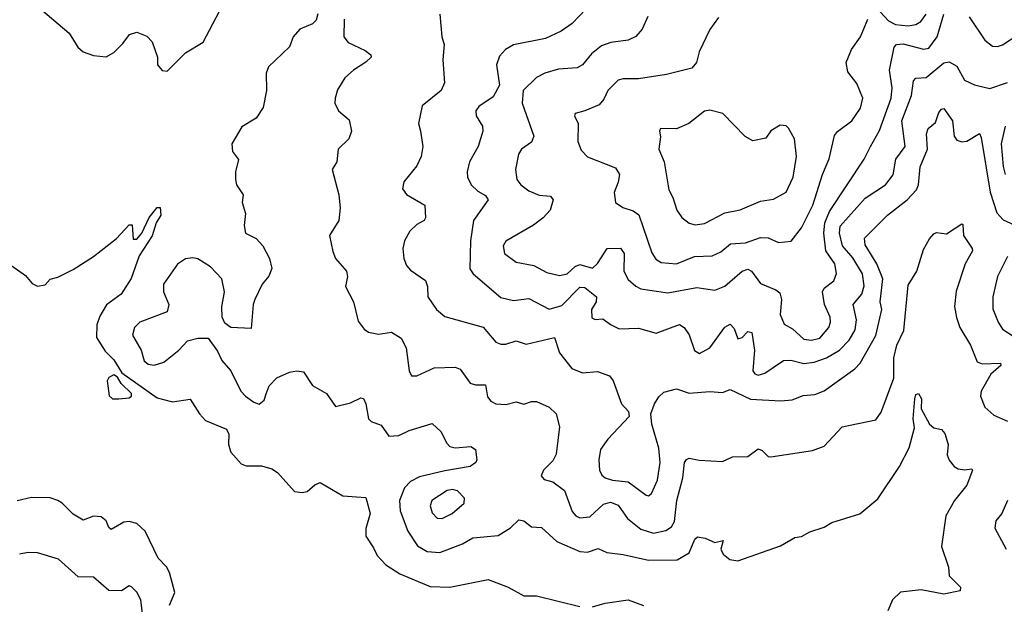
# Model space of a CAD drawing. Extents: x 1603745 to 1745082, y 385868 to 533966.
# Tile 266 of 646: x 1695826 to 1699692, y 424948 to 427243. Entities that reach past the tile are written whole.
import ezdxf

# ---------------------------------------------------------------- set-up
doc = ezdxf.new("R2010")
doc.units = 0

msp = doc.modelspace()

# ---------------------------------------------------------------- linework, layer by layer
at = {"layer": '0CON20XD'}
for points in [[(1695889.8, 427299.8), (1696019.7, 427189.7), (1696054.2, 427134.2), (1696075, 427116.2), (1696115, 427102), (1696165, 427096.7), (1696195.7, 427114.3), (1696231.2, 427148.8), (1696256.1, 427183.9), (1696285, 427193.3), (1696325, 427177.5), (1696346.1, 427156.1), (1696366.2, 427095), (1696366.7, 427065), (1696385, 427043.3), (1696405, 427040), (1696476.9, 427113.1), (1696545.7, 427155), (1696621.9, 427298.1)], [(1698049.4, 427285), (1697995, 427228.2), (1697952.4, 427197.6), (1697890.8, 427169.2), (1697765, 427143.4), (1697733.5, 427125), (1697709.3, 427099.3), (1697697.3, 427065), (1697710, 426985), (1697685, 426939.6), (1697628.3, 426901.7), (1697617.2, 426885), (1697617.7, 426865), (1697642.3, 426825), (1697643.8, 426805), (1697626.1, 426745), (1697591.8, 426685), (1697582.5, 426645), (1697583.8, 426625), (1697598.8, 426595), (1697625, 426569.6), (1697655, 426552.9), (1697665.5, 426535), (1697606.9, 426455), (1697595.4, 426375), (1697593.1, 426265), (1697605.7, 426245), (1697715, 426151.8), (1697765, 426140.8), (1697825, 426148.9), (1697905, 426106.8), (1697955, 426121.3), (1698025, 426192.2), (1698045, 426191), (1698090.7, 426155), (1698089.3, 426135), (1698071.2, 426105), (1698072.7, 426072.7), (1698085, 426065.8), (1698115, 426068), (1698145, 426045.8), (1698179.6, 426029.6), (1698255, 426031.8), (1698325, 426011.8), (1698416, 426046), (1698434.7, 426034.7), (1698455, 426005.7), (1698475, 425944.4), (1698495, 425932.9), (1698535, 425954.6), (1698595, 426036.4), (1698615, 426047.5), (1698631.2, 426031.2), (1698645, 425990.4), (1698662.2, 425995), (1698685, 426019.2), (1698700.5, 426015), (1698711.1, 425945), (1698704.4, 425865), (1698712.6, 425852.6), (1698725, 425847.7), (1698751.8, 425855), (1698825, 425905.4), (1698853.9, 425906.1), (1698905, 425893.5), (1698945, 425898.8), (1698994.2, 425915.8), (1699044.3, 425945.7), (1699083.3, 425985), (1699105.7, 426025), (1699111.2, 426065), (1699098.2, 426125), (1699132, 426165), (1699141.8, 426198.2), (1699134.8, 426245), (1699097.3, 426307.3)], [(1699205, 427273.3), (1699237.7, 427237.7), (1699264.2, 427224.2), (1699315, 427219), (1699345, 427223.5), (1699364.3, 427235.7), (1699385, 427264.4)], [(1696996.6, 427265), (1696989.4, 427240.6), (1696975, 427226.8), (1696925.7, 427205), (1696900, 427175), (1696885, 427136.2), (1696802.6, 427057.4), (1696793.2, 427033.2), (1696794.2, 426965), (1696781.7, 426898.3), (1696753.9, 426856.1), (1696698.3, 426821.7), (1696659.2, 426755), (1696661.2, 426725), (1696684.2, 426694.2), (1696672.9, 426645), (1696672.5, 426615), (1696677.5, 426595), (1696702.5, 426555), (1696698.8, 426525), (1696711.7, 426481.7), (1696707.1, 426435), (1696712, 426405), (1696753.8, 426383.8), (1696780.6, 426355), (1696806, 426305), (1696816.1, 426266.1), (1696804.2, 426235.8), (1696777.5, 426205), (1696749.2, 426145), (1696742, 426125), (1696735, 426030), (1696655, 426034), (1696631.1, 426051.1), (1696620, 426075), (1696619.4, 426115), (1696630, 426175), (1696618.9, 426225), (1696575, 426272.8), (1696525, 426303.6), (1696505, 426308.4), (1696476.3, 426303.7), (1696445, 426283.3), (1696389.6, 426205), (1696390, 426175), (1696411.4, 426125), (1696404.2, 426095.8), (1696297.1, 426055), (1696276, 426034), (1696268.5, 426005), (1696302.3, 425945), (1696313.8, 425903.8), (1696330.6, 425890.6), (1696353.1, 425886.9), (1696391.2, 425898.8), (1696450.8, 425945), (1696485, 425982.2), (1696525, 425992.2), (1696565, 425992.5), (1696602, 425942), (1696619.4, 425905), (1696654.4, 425865), (1696693.3, 425785), (1696711.9, 425765), (1696745, 425740.8), (1696765.9, 425734.1), (1696785, 425748.8), (1696794, 425774), (1696805.6, 425805), (1696835, 425836.9), (1696885, 425858.9), (1696914, 425864), (1696940, 425860), (1696975, 425806.7), (1697030, 425775), (1697065, 425724), (1697125, 425738.6), (1697165, 425758.1), (1697175, 425755.8), (1697184.5, 425735), (1697195.4, 425675.4), (1697205.5, 425665.5), (1697245, 425651.4), (1697275, 425608.6), (1697315, 425610), (1697355, 425629.7), (1697445, 425657.8), (1697480.8, 425625), (1697501.7, 425581.7), (1697515, 425567.5), (1697535, 425562.2), (1697597.5, 425567.5), (1697615, 425556.2), (1697620, 425515), (1697616.7, 425505), (1697595, 425488.6), (1697495, 425472.5), (1697395, 425448), (1697360, 425430), (1697336.9, 425405), (1697317.6, 425355), (1697319.8, 425315), (1697349.1, 425235), (1697388, 425178), (1697425, 425154.7), (1697475, 425151.3), (1697564.7, 425185.3), (1697605, 425208.9), (1697705, 425217.7), (1697752.2, 425247.8), (1697785, 425280), (1697805, 425275.5), (1697835, 425252.3), (1697875, 425250), (1697934.4, 425194.4), (1698025, 425155.5), (1698055, 425152.5), (1698097, 425167), (1698130.8, 425150.8), (1698195, 425143.8), (1698295, 425120.8), (1698407.4, 425122.6), (1698455, 425150.6), (1698476.5, 425203.5), (1698487.7, 425212.3), (1698517.5, 425207.5), (1698555, 425191.1), (1698588.3, 425198.3), (1698579.2, 425165), (1698588, 425145), (1698614.4, 425124.4), (1698645, 425119.2), (1698813, 425177), (1698869.7, 425210.3), (1698895.6, 425214.4), (1698927.9, 425232.1), (1698985, 425251.1), (1699015, 425269.5), (1699125, 425302.9), (1699195, 425361.4), (1699280.6, 425489.4), (1699318.3, 425561.7), (1699339.2, 425640.8), (1699334.2, 425675.8), (1699340.4, 425755), (1699345, 425772), (1699355, 425775.8), (1699366.9, 425755), (1699365.6, 425715), (1699398.8, 425655), (1699415, 425640.8), (1699445, 425634.4), (1699458.1, 425618.1), (1699471.6, 425575), (1699468.1, 425535), (1699475, 425513.3), (1699495, 425488.8), (1699510.3, 425480.3), (1699535, 425475.7), (1699565, 425480), (1699567.5, 425475), (1699544.7, 425415), (1699496.4, 425355), (1699462.2, 425295), (1699445.5, 425175), (1699473.2, 425093.2), (1699475, 425060), (1699520, 425015), (1699518.9, 425001.1), (1699455, 424988.2), (1699365, 425005.4), (1699284.7, 424995.3), (1699253.3, 424965), (1699235, 424922.5)], [(1697099.6, 427245), (1697098.5, 427175), (1697115, 427153.5), (1697182.2, 427122.2), (1697204, 427105), (1697206.2, 427095), (1697184.5, 427075.5), (1697136, 427045), (1697102, 427015), (1697073.2, 426966.8), (1697063.8, 426935), (1697063.3, 426915), (1697077.5, 426885), (1697119.5, 426849.5), (1697128, 426805), (1697117.5, 426775), (1697075.5, 426734.5), (1697070.6, 426685), (1697052.5, 426655), (1697078.8, 426555), (1697084.2, 426504.2), (1697078.5, 426455), (1697042.2, 426395), (1697055, 426332.5), (1697066.2, 426305), (1697109.2, 426255), (1697112.5, 426235), (1697104.3, 426195), (1697136.7, 426135), (1697155, 426058.8), (1697177.9, 426027.9), (1697195.6, 426015.6), (1697235, 426007.8), (1697285, 426016.5), (1697323.1, 425993.1), (1697343.1, 425955), (1697354.5, 425864.5), (1697364, 425845), (1697385, 425844.3), (1697453.4, 425876.6), (1697535, 425878.9), (1697555, 425870.6), (1697595, 425816.5), (1697615, 425809.2), (1697655, 425809.4), (1697662.4, 425762.4), (1697675.4, 425745.4), (1697694.7, 425734.7), (1697735, 425731.8), (1697775, 425743.1), (1697805, 425733.1), (1697835.5, 425744.5), (1697855, 425744.5), (1697905, 425721.8), (1697932.5, 425695), (1697945.5, 425645), (1697932.4, 425537.6), (1697919.2, 425510.8), (1697882.9, 425475), (1697872.9, 425452.9), (1697885, 425438), (1697919.3, 425429.3), (1697964.6, 425394.6), (1697995, 425312.5), (1698009.4, 425295), (1698025, 425288), (1698065, 425290.8), (1698118.3, 425341.7), (1698145, 425348.8), (1698175, 425337.1), (1698212.1, 425285), (1698265, 425242.4), (1698315, 425227.5), (1698362.8, 425237.2), (1698385, 425252.7), (1698396.9, 425273.1), (1698405.7, 425355), (1698428.9, 425445), (1698436.7, 425505), (1698443.4, 425516.6), (1698455, 425521.2), (1698494.1, 425514.1), (1698585, 425508.1), (1698625, 425527.1), (1698685, 425528.6), (1698725, 425557.9), (1698741.2, 425551.2), (1698765, 425528.6), (1698775, 425527.1), (1698938.1, 425551.9), (1698985, 425568.6), (1699055.7, 425644.3), (1699187.7, 425672.3), (1699208.2, 425701.8), (1699257.8, 425835), (1699258.3, 425915), (1699270.4, 425965), (1699297.5, 426022.5), (1699315, 426200), (1699347.8, 426255), (1699375, 426340), (1699397.6, 426382.4), (1699415, 426402), (1699425, 426407.5), (1699465, 426402), (1699525, 426442), (1699528.9, 426438.9), (1699531.2, 426395), (1699565.7, 426345), (1699566.9, 426335), (1699538.8, 426285), (1699502.7, 426177.3), (1699496.9, 426116.9), (1699504.2, 426074.2), (1699517.1, 426035), (1699558.9, 425965), (1699585, 425899.2), (1699605, 425891.8), (1699677.5, 425895), (1699677.9, 425885), (1699638.9, 425851.1), (1699600.9, 425785), (1699598.9, 425765), (1699615, 425721.2), (1699650.6, 425690.6), (1699705, 425666.4)], [(1697475.6, 427264.4), (1697483.5, 427175), (1697491.9, 427145), (1697487.5, 427085), (1697493.3, 426995), (1697481.1, 426965), (1697405.6, 426905), (1697392.2, 426835), (1697399.4, 426805), (1697408.1, 426745), (1697402.7, 426705), (1697385, 426669.4), (1697333.9, 426606.1), (1697329.1, 426579.1), (1697345, 426556.9), (1697416.9, 426515), (1697419.4, 426465), (1697414, 426455), (1697385, 426438.9), (1697357.9, 426412.1), (1697336.7, 426375), (1697330, 426345), (1697334.6, 426305), (1697345, 426278.1), (1697360.1, 426260.1), (1697418.5, 426218.5), (1697427.5, 426195), (1697428.1, 426155), (1697462.5, 426105), (1697495, 426077.5), (1697645, 426036.2), (1697695, 425976.7), (1697715, 425968.5), (1697735, 425968.5), (1697775, 425982.5), (1697815, 425969.5), (1697925, 425995.6), (1697945.3, 425935.3), (1697993.3, 425873.3), (1698035, 425856.4), (1698095, 425861.8), (1698141.4, 425845), (1698155.6, 425825), (1698189.2, 425735), (1698216, 425705), (1698219.2, 425685), (1698135, 425596.5), (1698106.2, 425555), (1698099.6, 425515), (1698101.9, 425475), (1698111.9, 425455), (1698124.8, 425444.8), (1698153.8, 425435), (1698215, 425428.9), (1698285, 425375.8), (1698295, 425374.3), (1698306.6, 425383.4), (1698330.3, 425435), (1698340.2, 425505), (1698335, 425561.2), (1698307.3, 425655), (1698303.5, 425695), (1698317.8, 425735), (1698335, 425762.5), (1698355, 425780.6), (1698405, 425794.4), (1698455, 425776.9), (1698535, 425783.5), (1698585, 425780), (1698615, 425791.2), (1698695, 425752.9), (1698815, 425746.4), (1698859.3, 425750.7), (1698902.5, 425767.5), (1698948.2, 425771.8), (1698985, 425785.5), (1699105, 425871.8), (1699125.4, 425895), (1699187.2, 426002.8), (1699210.5, 426105), (1699204.8, 426134.8), (1699215.2, 426225), (1699191.4, 426285), (1699145, 426358.6), (1699142.7, 426385), (1699232.7, 426475), (1699310.8, 426535), (1699346.8, 426575), (1699355.3, 426595), (1699362.1, 426665), (1699390.2, 426735), (1699386.2, 426795), (1699393.5, 426815), (1699421.4, 426838.6), (1699435, 426878.5), (1699445, 426891.8), (1699455, 426893.6), (1699488.4, 426845), (1699495.5, 426785.5), (1699505, 426770), (1699525, 426762.9), (1699545, 426765.6), (1699595, 426795.6), (1699600.7, 426780.7), (1699636.1, 426566.1), (1699663.1, 426485), (1699686.9, 426456.9), (1699759.1, 426425)], [(1698292.5, 427255), (1698270, 427205), (1698245, 427177.1), (1698215, 427161.9), (1698147.4, 427152.6), (1698110.1, 427139.9), (1698071.2, 427108.8), (1698035, 427065.6), (1698015, 427053.5), (1697941.5, 427048.5), (1697887.4, 427032.6), (1697855, 427015.4), (1697802.3, 426965), (1697798, 426915), (1697844.6, 426785), (1697835, 426761.5), (1697796.2, 426733.8), (1697783.9, 426715), (1697772.5, 426655), (1697778.2, 426615), (1697793.1, 426595), (1697825, 426570.6), (1697865, 426553.5), (1697909.6, 426549.6), (1697920.6, 426535), (1697908.2, 426495), (1697881.5, 426465), (1697843.8, 426436.2), (1697735, 426373.1), (1697724.5, 426354.5), (1697729.4, 426325), (1697775, 426290.4), (1697845, 426277.9), (1697895, 426250.5), (1697945, 426238.1), (1697975, 426245.3), (1698006.4, 426273.6), (1698025, 426281.2), (1698075, 426267.2), (1698095, 426286.1), (1698132.2, 426345), (1698185, 426346.2), (1698199.7, 426325), (1698198.1, 426255), (1698215, 426223.1), (1698245, 426196.2), (1698265, 426186.8), (1698370.5, 426170.5), (1698485, 426192), (1698555, 426181.2), (1698595, 426197.3), (1698662.2, 426255), (1698685, 426262.9), (1698699.5, 426255), (1698735, 426207.5), (1698795, 426182.5), (1698809.9, 426169.9), (1698817.5, 426145), (1698812.1, 426085), (1698828, 426048), (1698859.6, 426029.6), (1698905, 425989.3), (1698934.8, 425985.2), (1698967.1, 425992.9), (1699003.1, 426035), (1699009.6, 426055), (1699007.5, 426075), (1698985.3, 426125), (1698978, 426175), (1698985, 426188.8), (1699022.9, 426217.1), (1699033.5, 426246.5), (1699026.1, 426285), (1698991.3, 426335), (1698983, 426405), (1698986.6, 426445), (1699005, 426490), (1699142.1, 426695), (1699167.1, 426745), (1699202.4, 426807.6), (1699247.8, 426935), (1699251.2, 426975), (1699241.3, 427045), (1699258.9, 427135), (1699269.2, 427145), (1699295, 427148), (1699375, 427127.1), (1699395, 427130.3), (1699428.8, 427175), (1699455, 427264)], [(1698569.4, 427250.6), (1698536.2, 427203.8), (1698493.1, 427116.9), (1698483.6, 427075), (1698465, 427052.7), (1698365, 427026.9), (1698255, 427010.5), (1698195, 427011.1), (1698175, 427005.6), (1698135.4, 426964.6), (1698119.9, 426930.1), (1698101.2, 426908.8), (1698045, 426884.3), (1698006.7, 426875), (1698004.2, 426865), (1698019.2, 426835), (1698017.1, 426765), (1698030.3, 426730.3), (1698055, 426704.4), (1698165, 426660.8), (1698181.4, 426635), (1698175.7, 426605), (1698159.4, 426565), (1698165.6, 426525.6), (1698193.8, 426505), (1698235, 426492.1), (1698257, 426477), (1698307.3, 426327.3), (1698323.2, 426303.2), (1698345, 426289.7), (1698405, 426284.7), (1698475, 426313.5), (1698545, 426316.4), (1698578.8, 426331.2), (1698616.5, 426363.5), (1698675, 426367.1), (1698735, 426387.5), (1698765, 426386.1), (1698805, 426368.5), (1698855, 426373.3), (1698895, 426425.6), (1698939.7, 426515), (1698977.9, 426635), (1699003.9, 426696.1), (1699025, 426788.6), (1699036.3, 426803.7), (1699093.2, 426845), (1699127.6, 426895), (1699136.7, 426935), (1699112.6, 426992.6), (1699077.6, 427037.6), (1699071.2, 427075), (1699091.8, 427125), (1699127.7, 427175), (1699155.8, 427244.2)], [(1699554.2, 427254.2), (1699615, 427162.9), (1699645, 427138.9), (1699665, 427137.1), (1699685, 427143.8), (1699775, 427202.7)], [(1699097.3, 426307.3), (1699056.7, 426355), (1699044.5, 426405), (1699047.7, 426432.3), (1699145, 426542.7), (1699225.2, 426594.8), (1699255, 426633.1), (1699265.7, 426695), (1699303.2, 426745), (1699289.6, 426845), (1699327, 426945), (1699335, 427002), (1699345, 427012.5), (1699385, 427015.2), (1699455, 427072.9), (1699475, 427077.8), (1699505, 427060), (1699535, 427005.6), (1699575, 426987.5), (1699635, 426972.9), (1699705, 426996.1)], [(1698477.4, 426437.4), (1698515, 426442.8), (1698595, 426484.6), (1698655, 426496.1), (1698735, 426530.4), (1698785, 426537.9), (1698835, 426565.6), (1698862.8, 426625), (1698875.4, 426705), (1698868.1, 426775), (1698845, 426817.5), (1698835, 426826), (1698811.2, 426828.8), (1698775, 426806.7), (1698755, 426777.5), (1698705, 426766.7), (1698674.3, 426784.3), (1698586.7, 426875), (1698535, 426887.5), (1698515, 426883.8), (1698453.3, 426835), (1698405, 426813.8), (1698342.5, 426815), (1698337.5, 426805), (1698342.5, 426782.5), (1698335.6, 426735), (1698355.6, 426685), (1698374.3, 426575), (1698390.5, 426545), (1698405.6, 426495), (1698426.2, 426466.2), (1698454.1, 426444.1), (1698477.4, 426437.4)], [(1699695.2, 426825.2), (1699679.4, 426755), (1699687, 426667), (1699695.2, 426635.2)], [(1695772.5, 426292.5), (1695848.2, 426238.2), (1695875, 426207.3), (1695895, 426196.9), (1695925, 426202.5), (1695945.8, 426224.2), (1695975, 426231.9), (1696035, 426261.9), (1696115, 426313.1), (1696206.1, 426383.9), (1696255, 426437.5), (1696267, 426437), (1696271.2, 426381.2), (1696285, 426381.2), (1696305.3, 426404.7), (1696333.8, 426466.2), (1696365, 426505.8), (1696377.5, 426505), (1696380, 426475), (1696361.8, 426445), (1696345.4, 426394.6), (1696294.4, 426315.6), (1696263.4, 426226.6), (1696224.1, 426165.9), (1696166.7, 426123.3), (1696140.4, 426079.6), (1696128.7, 426045), (1696127.7, 425995), (1696161.1, 425941.1), (1696195, 425907.3), (1696227.1, 425857.1), (1696365, 425758.1), (1696425, 425742.9), (1696495, 425752.9), (1696531.4, 425695), (1696555, 425669.7), (1696637.9, 425635), (1696646.2, 425616.2), (1696645.9, 425575), (1696654.7, 425544.7), (1696695, 425499.6), (1696715, 425491.3), (1696775, 425491.2), (1696815, 425479.7), (1696837.5, 425465), (1696905, 425391.2), (1696935, 425387.1), (1696955, 425391.4), (1696985, 425417.5), (1697005, 425425.8), (1697095, 425373.3), (1697185, 425367.5), (1697201.9, 425305), (1697184.2, 425245), (1697184.2, 425215), (1697215, 425170)], [(1699705, 426312.9), (1699665.5, 426235), (1699646.8, 426155), (1699647.3, 426107.3), (1699667.5, 426055), (1699685, 426027.8), (1699725, 426002)], [(1696215, 425754.3), (1696255, 425758.6), (1696264, 425765), (1696264.2, 425775), (1696224.3, 425815), (1696210, 425840), (1696195, 425848.8), (1696175, 425838.8), (1696169.2, 425825), (1696176.7, 425766.7), (1696190, 425755), (1696215, 425754.3)], [(1697485, 425284.6), (1697524.4, 425305), (1697570.8, 425345), (1697572.5, 425365), (1697545, 425393.6), (1697525, 425398.4), (1697504, 425395), (1697443.5, 425355), (1697437.3, 425335), (1697445, 425307.5), (1697465, 425286.5), (1697485, 425284.6)], [(1696414.3, 424945), (1696434.2, 424995), (1696413.4, 425073.4), (1696402.2, 425095), (1696368.8, 425128.8), (1696317.7, 425235), (1696285.8, 425265), (1696255, 425272.5), (1696235, 425270.5), (1696185, 425241.9), (1696175, 425250), (1696165, 425276), (1696145, 425291.4), (1696115, 425294.3), (1696075, 425277.7), (1696035, 425301.2), (1695992.4, 425345), (1695975.1, 425355.1), (1695945, 425365.9), (1695872.2, 425367.8), (1695815, 425354.2)], [(1699704.4, 425355), (1699682, 425305), (1699658, 425275), (1699655, 425247.5), (1699698.6, 425165)], [(1696319.7, 424815), (1696301.8, 424965), (1696285, 424996.2), (1696265, 425016.2), (1696255, 425020), (1696225, 425000.6), (1696175, 425002), (1696116, 425055), (1696055, 425055.6), (1695978, 425125), (1695895, 425149.4), (1695858.3, 425151.7), (1695825, 425144.3)], [(1697215, 425170), (1697229.5, 425139.5), (1697263.4, 425103.4), (1697318, 425068), (1697438, 425018), (1697515, 425015.4), (1697665, 425045.6), (1697743.8, 425015), (1697805, 424981.4), (1697855, 424980.8), (1698025, 424939.1)], [(1698075, 424938.2), (1698125, 424953.1), (1698215, 424966.2), (1698275, 424943.3)]]:
    msp.add_lwpolyline(points, dxfattribs=at)

doc.saveas('drawing.dxf')
